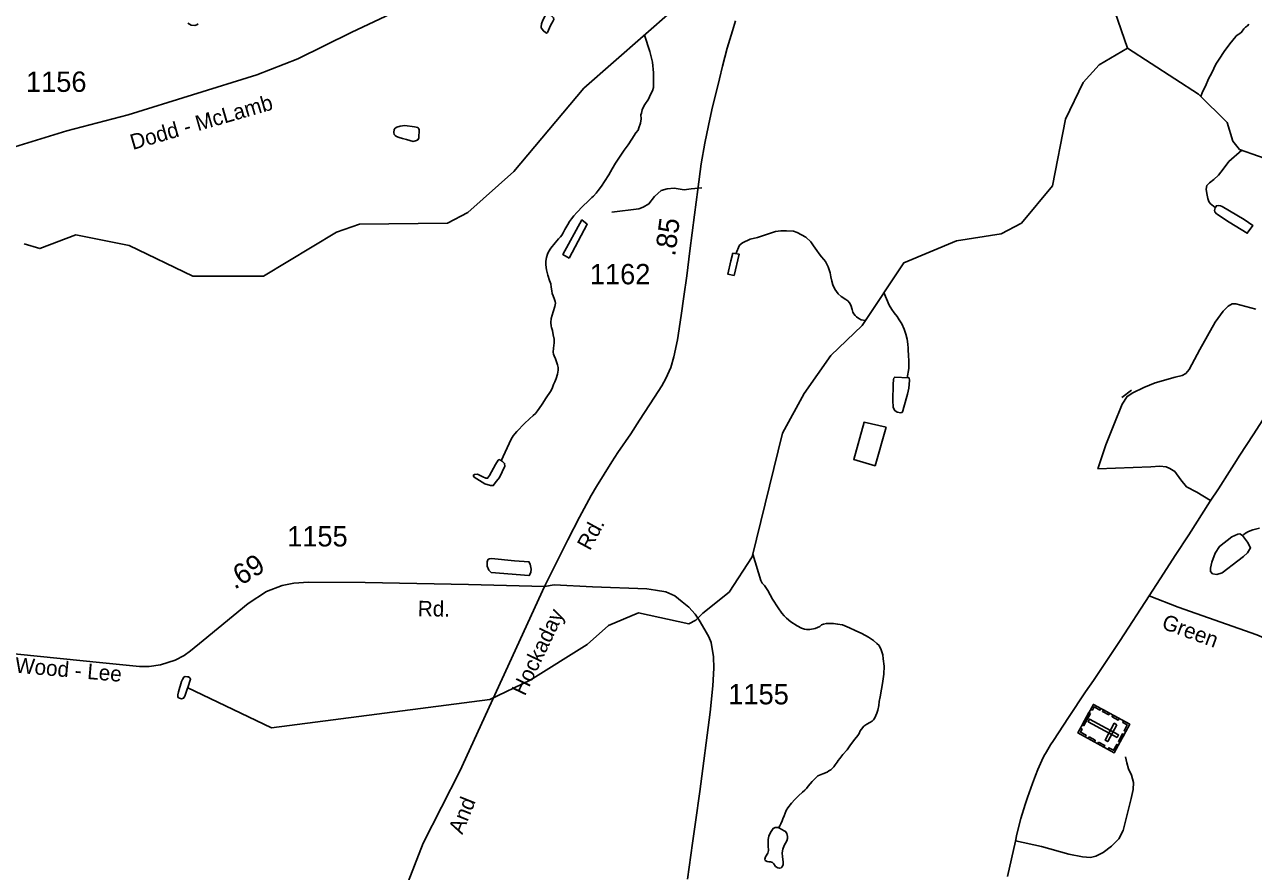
# Model space of a CAD drawing. Extents: x 2082433 to 2279600, y 546599 to 755198.
# Drawn here: x 2163880 to 2171426, y 593387 to 598585 of the extents above; entities that cross this region are included whole.
import ezdxf

# ---------------------------------------------------------------- set-up
doc = ezdxf.new("R2010")
doc.units = 0
for name, color, linetype in [('Exist Cultural Cemetery CELL', 7, 'Continuous'), ('Exist Hydrographic Creek Single Shore', 7, 'Continuous'), ('Exist Hydrographic Misc Water Feature', 7, 'Continuous'), ('Exist Hydrographic Pond Under 1500 Sq Ft', 7, 'Continuous'), ('Exist Road Non-System Type 51', 7, 'Continuous'), ('Exist Road Primary NC Attributed', 7, 'Continuous'), ('Exist Road Secondary Mileage Hundredths English Label', 7, 'Continuous'), ('Exist Road Secondary Type 51 Attributed', 7, 'Continuous'), ('Exist Road Secondary Type 51 Label', 7, 'Continuous'), ('Exist Road Secondary Type 51 Number Label', 7, 'Continuous')]:
    doc.layers.add(name, color=color, linetype=linetype)

msp = doc.modelspace()

# ---------------------------------------------------------------- linework, layer by layer
at = {"layer": 'Exist Cultural Cemetery CELL'}
for points in [[(2170666.9, 594290.5), (2170571.8, 594115.6), (2170348.1, 594237.2), (2170443.2, 594412.1)], [(2170427.5, 594383.1), (2170437.6, 594377.6), (2170448.1, 594396.9), (2170483.6, 594377.6), (2170488.9, 594387.4), (2170443.3, 594412.2)], [(2170425.9, 594356.2), (2170385.3, 594281.6), (2170375.3, 594287.1), (2170415.8, 594361.6)], [(2170504.7, 594378.8), (2170542.7, 594358.1), (2170537.3, 594348.1), (2170499.2, 594368.7)], [(2170563.7, 594346.6), (2170601.8, 594325.9), (2170596.3, 594315.9), (2170558.3, 594336.6)], [(2170363.9, 594266.3), (2170374, 594260.9), (2170363.5, 594241.5), (2170399, 594222.2), (2170393.7, 594212.4), (2170348.1, 594237.2)], [(2170589.1, 594208.7), (2170598, 594225.1), (2170419.9, 594322), (2170410.9, 594305.6)], [(2170587.6, 594287.1), (2170571.2, 594296.1), (2170515, 594192.6), (2170531.4, 594183.7)], [(2170628.9, 594311.2), (2170623.4, 594301.2), (2170651.7, 594285.8), (2170632.3, 594250.2), (2170642.1, 594244.9), (2170666.9, 594290.5)], [(2170417, 594212.7), (2170455.1, 594192), (2170449.6, 594182), (2170411.6, 594202.7)], [(2170474.9, 594181.2), (2170513, 594160.5), (2170507.5, 594150.5), (2170469.5, 594171.2)], [(2170631.5, 594225.4), (2170606.7, 594179.9), (2170596.7, 594185.3), (2170621.5, 594230.9)], [(2170533.7, 594136.2), (2170539.1, 594146.2), (2170567.4, 594130.8), (2170586.7, 594166.5), (2170596.5, 594161.1), (2170571.7, 594115.6)]]:
    msp.add_lwpolyline(points, close=True, dxfattribs=at)
at = {"layer": 'Exist Hydrographic Creek Single Shore'}
for points in [[(2170653.7, 598439.6), (2170535.8, 598779.8), (2170500.8, 598997), (2170366.9, 599144.1), (2170266.8, 599195.3), (2169966.8, 599207.9), (2169799.7, 599257.3), (2169406.8, 599465.3), (2169314.7, 599480.3)], [(2163876.8, 597239.5), (2163973.4, 597209.6), (2164195.5, 597294.2), (2164521.6, 597228.6), (2164913.6, 597040.3), (2165346.7, 597041.4), (2165795.6, 597311.1), (2165936.6, 597360.7), (2166477.6, 597366.1), (2166602.7, 597432.5), (2166884.6, 597682.7), (2167314.6, 598195.5), (2167861.7, 598673.2)], [(2171398.8, 598588.2), (2171388.8, 598578), (2171378.5, 598568.2), (2171366.6, 598558.3), (2171353.1, 598538), (2171342.9, 598529.8), (2171337.1, 598525.8), (2171319.3, 598515.9), (2171317.2, 598511.8), (2171281.5, 598467.7), (2171245.9, 598419.6), (2171216.1, 598373.4), (2171196.2, 598341.1), (2171170.6, 598289), (2171150.9, 598253), (2171131, 598207), (2171113.4, 598172.8), (2171103.9, 598143.6)], [(2166807.4, 595907.9), (2166855.1, 596013.6), (2166868.6, 596039.5), (2166880.9, 596061.6), (2166890.6, 596073.5), (2166902.7, 596087.5), (2166950.2, 596135.9), (2166980, 596164.2), (2167004.2, 596186.1), (2167017.5, 596198.3), (2167029.6, 596214.3), (2167040, 596228.6), (2167057.7, 596254.7), (2167083.3, 596294.6), (2167108.9, 596332.9), (2167119, 596350.8), (2167129, 596374.9), (2167136.6, 596392.8), (2167144.4, 596413.1), (2167152.4, 596439), (2167156.5, 596463.2), (2167156.5, 596481), (2167152.4, 596497.1), (2167146.1, 596515.1), (2167140.1, 596533), (2167131.5, 596550.9), (2167127.6, 596562.8), (2167125.8, 596574.9), (2167127.6, 596598.9), (2167131.3, 596630.8), (2167133.1, 596654.9), (2167126.8, 596680.6), (2167121, 596706.6), (2167116.7, 596724.7), (2167114.7, 596734.7), (2167112.6, 596756.5), (2167114.7, 596780.6), (2167126.2, 596822.6), (2167135.8, 596854.8), (2167140.1, 596874.9), (2167137.8, 596884.9), (2167133.7, 596898.5), (2167125.5, 596920.9), (2167119.8, 596934.7), (2167117.3, 596950.5), (2167113.4, 596972.6), (2167111.2, 596994.4), (2167107.3, 597004.7), (2167103.4, 597014.6), (2167092.9, 597046.2), (2167084.5, 597080.3), (2167080.6, 597110.5), (2167080.6, 597132.4), (2167084.5, 597156.2), (2167090.5, 597176.4), (2167098.3, 597190.6), (2167112.2, 597212.4), (2167137.8, 597244.6), (2167159.8, 597268.9), (2167171.9, 597282.9), (2167179.5, 597292.7), (2167187.5, 597306.9), (2167197.5, 597326.9), (2167215.4, 597357), (2167227, 597377.2), (2167238.7, 597393.3), (2167253.3, 597411.3), (2167270.5, 597431.4), (2167308.5, 597469.5), (2167340, 597501.6), (2167364.2, 597523.9), (2167374.5, 597531.7), (2167390.3, 597550), (2167402, 597566.1), (2167422.1, 597592.3), (2167441.7, 597622.1), (2167467.6, 597662.4), (2167489.3, 597700.5), (2167509, 597734.4), (2167532.8, 597770.6), (2167562.3, 597814.7), (2167586.3, 597846.8), (2167608.2, 597880.8), (2167634.1, 597921.1), (2167647.8, 597937.3), (2167651.7, 597951.3), (2167661.6, 597979.4), (2167665.4, 598007.2), (2167665, 598031.2), (2167669.3, 598041.5), (2167673, 598061.2), (2167681.2, 598079.5), (2167689, 598095.3), (2167711, 598127.7), (2167724.5, 598155.6), (2167736.6, 598177.7), (2167742.5, 598199.6), (2167741.3, 598288.4), (2167735, 598354.1), (2167720.1, 598419.9), (2167686.6, 598520.3)], [(2164878.5, 594515.1), (2165395.7, 594268.5), (2166736.5, 594441.5), (2166985.7, 594561.1), (2167334.7, 594780.3), (2167466.8, 594895.8), (2167649.7, 594974.1), (2167958.9, 594907.3), (2168001.8, 594929.1), (2168044.7, 594972), (2168206.6, 595100.5), (2168347.7, 595317.5), (2168534.7, 596078), (2168666.7, 596321.4), (2168831.8, 596554.2), (2169022.7, 596737.3), (2169278.6, 597122.5), (2169602.8, 597257), (2169876.8, 597300.6), (2170001.7, 597367), (2170191.7, 597596), (2170272.7, 598004.4), (2170380.8, 598228.6), (2170479.8, 598338.1), (2170653.7, 598439.6)], [(2175507, 594716.6), (2174820.9, 595137.2), (2174527.8, 595412.2), (2174367.9, 595684.4), (2173765.8, 596208.3), (2173547.9, 596320.9), (2173413.8, 596445), (2173328.9, 596847), (2173244.8, 596953.6), (2172977.8, 597119.8), (2172795.8, 597137.4), (2172340, 597266), (2172135.7, 597310.4), (2171958.9, 597471.7), (2171748, 597551.5), (2171573.8, 597735.4), (2171340.9, 597818.8), (2171298.8, 597868.8), (2171264.8, 597984.3), (2171088.9, 598158.5), (2170653.7, 598439.6)], [(2171191.8, 597461.2), (2171161, 597486.9), (2171152.3, 597499), (2171145.3, 597517.3), (2171140.9, 597547.8), (2171136.6, 597574.7), (2171140.9, 597596.5), (2171156, 597613.1), (2171182.5, 597633.5), (2171212.2, 597661.4), (2171239.9, 597697.8), (2171275.6, 597743.9), (2171355.7, 597813.4)], [(2168248.4, 597178.8), (2168270, 597230.6), (2168289, 597245.4), (2168335.7, 597268.7), (2168380.3, 597277.2), (2168491, 597314.3), (2168523.2, 597318.4), (2168558.9, 597318.6), (2168601.1, 597316.7), (2168625.3, 597309), (2168650.9, 597295), (2168676.8, 597279.3), (2168707.5, 597251.6), (2168725.6, 597227.7), (2168745.3, 597197.6), (2168759.8, 597178), (2168774, 597160), (2168787.9, 597142.1), (2168797.7, 597130), (2168814.1, 597098), (2168826.5, 597062), (2168830.6, 597036.3), (2168836.5, 597010.2), (2168843.1, 596988.2), (2168856.6, 596960.5), (2168877.1, 596932.7), (2168894.9, 596916.7), (2168923.4, 596896.9), (2168935.3, 596889), (2168945.2, 596877), (2168953.6, 596863.2), (2168961.6, 596835.2), (2168965.3, 596819.2), (2168971.8, 596809.3), (2168979.8, 596799.2), (2168987.8, 596791.1), (2169003.6, 596781.4), (2169017.6, 596773.6), (2169043.6, 596768.7)], [(2169300.3, 596416.4), (2169309.4, 596473.2), (2169309.6, 596484.9), (2169309.6, 596525.1), (2169307.1, 596549), (2169307.1, 596561.2), (2169306.5, 596581.1), (2169306.5, 596599.3), (2169304.6, 596623.2), (2169300.5, 596653), (2169292.3, 596685.1), (2169282.1, 596715), (2169267.7, 596748.8), (2169251.7, 596772.7), (2169237.6, 596792.7), (2169219.5, 596816.5), (2169205.4, 596836.5), (2169189.4, 596862.4), (2169157.4, 596940)], [(2171358.8, 595449), (2171362.5, 595451.2), (2171366.6, 595455.1), (2171378.5, 595463.4), (2171396.4, 595473.2), (2171422.4, 595483.6), (2171464.4, 595493.8)], [(2168510.5, 593654.9), (2168517.6, 593665.7), (2168523.6, 593679.8), (2168533.2, 593697.8), (2168537.3, 593709.8), (2168545.1, 593728.1), (2168551.1, 593743.7), (2168556.8, 593759.9), (2168567.1, 593777.8), (2168588.8, 593806.2), (2168610.7, 593828), (2168632.7, 593850.3), (2168656.5, 593872.6), (2168672.3, 593886.5), (2168682.5, 593896.7), (2168692.3, 593910.5), (2168704, 593924.6), (2168715.7, 593938.6), (2168736.2, 593958.7), (2168751.8, 593973), (2168781.8, 593985.1), (2168807.8, 593995.3), (2168819.7, 594003.3), (2168831.6, 594011.2), (2168849.6, 594029.6), (2168857.4, 594041.4), (2168869.1, 594057.4), (2168877.1, 594067.6), (2168887.4, 594079.8), (2168904.8, 594104), (2168930.8, 594134.1), (2168952.8, 594164), (2168978.8, 594198.2), (2168996, 594220.3), (2169004.4, 594234.1), (2169012.2, 594250.4), (2169020.2, 594260.5), (2169033.8, 594278.3), (2169052, 594290.6), (2169071.5, 594300.6), (2169085.6, 594308.6), (2169093.8, 594316.7), (2169101.8, 594328.9), (2169107.6, 594343), (2169113.5, 594358.7), (2169119.5, 594376.9), (2169125, 594404.8), (2169126.9, 594428.9), (2169133.2, 594458.8), (2169142.8, 594504.7), (2169148.6, 594541.2), (2169156.2, 594596.8), (2169157.6, 594646.9), (2169153.5, 594690.9), (2169149.8, 594717), (2169139.6, 594747), (2169127.3, 594772.7), (2169112.9, 594786.6), (2169093, 594804.7), (2169063.1, 594824.2), (2169020.8, 594848), (2168980.9, 594865.8), (2168946.4, 594881.6), (2168902.7, 594899.5), (2168872.6, 594905.3), (2168846.5, 594909.3), (2168824.8, 594908.9), (2168804.3, 594909.1), (2168786.7, 594904.9), (2168774.6, 594900.6), (2168762.7, 594890.7), (2168734.8, 594878.7), (2168702.6, 594872.2), (2168680.9, 594872.2), (2168669, 594874), (2168650.7, 594880), (2168624.5, 594893.7), (2168584.7, 594919.6), (2168558.7, 594941.4), (2168544.3, 594955.3), (2168530.4, 594971.2), (2168508, 595005.4), (2168473.6, 595058.9), (2168443.6, 595110.9), (2168431.7, 595128.9), (2168423.3, 595142.7), (2168409.2, 595156.6), (2168401.2, 595172.4), (2168351.6, 595333.3)]]:
    msp.add_lwpolyline(points, dxfattribs=at)
at = {"layer": 'Exist Hydrographic Misc Water Feature'}
for points in [[(2164945.2, 598589.9), (2164937.4, 598583.8), (2164925.1, 598579.5), (2164903.4, 598581.6), (2164882.9, 598593.2)], [(2164878.4, 594504.8), (2164882.1, 594516.8), (2164899.7, 594566.9), (2164895.6, 594574.8), (2164887.6, 594580.9), (2164879.6, 594580.9), (2164865.9, 594582.6), (2164857.5, 594578.6), (2164850.1, 594564.7), (2164843.9, 594552.6), (2164826.3, 594488.4), (2164820.4, 594470.6), (2164820.6, 594458.4), (2164826.3, 594452.7), (2164844.5, 594446.7), (2164856.6, 594450.6), (2164864.6, 594462.7), (2164878.4, 594504.8)]]:
    msp.add_lwpolyline(points, dxfattribs=at)
at = {"layer": 'Exist Hydrographic Pond Under 1500 Sq Ft'}
for points in [[(2167110.4, 598578.8), (2167090.5, 598536.4), (2167084.3, 598532.5), (2167078.8, 598536.6), (2167066.3, 598546.6), (2167052.3, 598564.5), (2167052.3, 598572.2), (2167054.2, 598590.6), (2167062, 598612.5), (2167080, 598646.3), (2167086, 598648.6), (2167097.7, 598648.5), (2167113.9, 598640.7), (2167128.2, 598626.8), (2167129.9, 598616.8), (2167126, 598608.9), (2167110.4, 598578.8)], [(2166224.8, 597879), (2166266.6, 597867.4), (2166286.7, 597873.7), (2166296.7, 597879.5), (2166300.4, 597889.5), (2166304.1, 597939.6), (2166302.1, 597945.6), (2166294.1, 597953.7), (2166274.4, 597957.5), (2166216.1, 597965.1), (2166186.2, 597961.1), (2166166.3, 597954.7), (2166156.5, 597948.9), (2166150.5, 597940.9), (2166148.3, 597923), (2166150.5, 597910.9), (2166156.3, 597904.8), (2166164.5, 597897.1), (2166180.5, 597891), (2166200.8, 597885.1), (2166224.8, 597879)], [(2171211.7, 597474.7), (2171223.6, 597472.9), (2171233.7, 597468.9), (2171370.2, 597387.9), (2171422.1, 597352), (2171388.1, 597304.1), (2171278.2, 597371.4), (2171200, 597422.9), (2171189.8, 597434.6), (2171187.5, 597444.7), (2171191.4, 597460.7), (2171199.4, 597472.9), (2171211.7, 597474.7)], [(2167224.8, 597151.2), (2167186.2, 597172.8), (2167302.9, 597385.6), (2167335.1, 597359.6), (2167224.8, 597151.2)], [(2168228.9, 597182.6), (2168268.9, 597174.9), (2168237.3, 597045), (2168199.6, 597052.3), (2168216.6, 597134.5), (2168228.9, 597182.6)], [(2169307.2, 596415.9), (2169223.5, 596421.6), (2169217.6, 596413.6), (2169215.7, 596407.4), (2169213.7, 596375.7), (2169212.2, 596277.4), (2169214.5, 596237.6), (2169220.4, 596221.7), (2169224.5, 596215.5), (2169238.5, 596205.7), (2169260.4, 596201.9), (2169268.4, 596204), (2169272.7, 596213.9), (2169278.5, 596235.7), (2169302, 596316.1), (2169310, 596354.2), (2169313.3, 596399.9), (2169311.5, 596416), (2169307.2, 596415.9)], [(2166889, 595292.8), (2166977, 595287.2), (2166985.4, 595273.4), (2166991.5, 595241.3), (2166989.3, 595223.3), (2166983.5, 595209.2), (2166981.7, 595205.4), (2166975.8, 595203.1), (2166745.5, 595222), (2166731.7, 595235.9), (2166721.7, 595259.7), (2166721.3, 595287.8), (2166725.4, 595299.7), (2166733.2, 595305.8), (2166747.5, 595307.7), (2166889, 595292.8)], [(2168545.1, 593636.8), (2168552.9, 593632.8), (2168561.3, 593619), (2168565.6, 593600.9), (2168565.2, 593588.8), (2168561.1, 593574.8), (2168545.5, 593546.7), (2168535.4, 593522.7), (2168531.8, 593500.6), (2168533.8, 593476.7), (2168538.3, 593444.8), (2168538.3, 593427), (2168530.3, 593412.7), (2168526.2, 593408.9), (2168514.5, 593406.6), (2168506.3, 593408.7), (2168492.2, 593416.5), (2168480.1, 593432.5), (2168471.9, 593442.3), (2168460.2, 593446.5), (2168450.1, 593446.4), (2168440.1, 593448.3), (2168428, 593454.2), (2168426.4, 593462.1), (2168430, 593476.2), (2168443.8, 593498.4), (2168447.7, 593516.1), (2168445.6, 593544.4), (2168445.4, 593582.1), (2168451.4, 593602.3), (2168461, 593626.4), (2168476.8, 593650.4), (2168488.9, 593656.2), (2168506.7, 593656.4), (2168516.8, 593652.5), (2168545.1, 593636.8)]]:
    msp.add_lwpolyline(points, dxfattribs=at)
for points in [[(2169171, 596114.8), (2169035, 596143.9), (2168971.9, 595915.9), (2169103, 595877.1)], [(2166815.9, 595903), (2166803.2, 595910.4), (2166792.6, 595914.7), (2166788.3, 595911.5), (2166771.4, 595884), (2166735.3, 595816.2), (2166723.7, 595800.4), (2166712, 595801.4), (2166694, 595808.8), (2166662.2, 595824.7), (2166643.1, 595822.6), (2166635.7, 595816.2), (2166641, 595807.8), (2166705.7, 595766.5), (2166740.6, 595754.8), (2166757.6, 595754.8), (2166778.8, 595782.4), (2166795.7, 595804.6), (2166829.6, 595873.4), (2166827.5, 595891.4)], [(2171358.8, 595449), (2171343.5, 595459.1), (2171330, 595457.4), (2171293, 595440.6), (2171217.2, 595381.7), (2171190.2, 595341.3), (2171170, 595285.8), (2171161.6, 595248.7), (2171163.3, 595228.5), (2171175.1, 595213.4), (2171202, 595210), (2171234, 595220.1), (2171330, 595294.2), (2171365.4, 595319.4), (2171390.7, 595343), (2171402.5, 595363.2), (2171409.2, 595373.3), (2171390.7, 595408.6)]]:
    msp.add_lwpolyline(points, close=True, dxfattribs=at)
at = {"layer": 'Exist Road Non-System Type 51'}
msp.add_line((2170617.8, 596296.8), (2170677.5, 596341), dxfattribs=at)
for points in [[(2168039.1, 597583.1), (2167973.6, 597577.1), (2167929.9, 597571.2), (2167868.4, 597581.1), (2167826.7, 597577.1), (2167789, 597567.2), (2167749.3, 597529.5), (2167713.5, 597483.8), (2167677.8, 597463.9), (2167652, 597454), (2167487.2, 597434.2)], [(2171441.7, 596838.1), (2171379.2, 596854.2), (2171318.6, 596870.3), (2171295.4, 596870.3), (2171270.4, 596856), (2171240.1, 596825.7), (2171191.9, 596757.9), (2171096.5, 596590.1), (2171032.2, 596468.8), (2171010.8, 596443.8), (2170987.6, 596431.3), (2170946.6, 596420.6), (2170823.5, 596385), (2170753.9, 596358.2), (2170686.1, 596324.3), (2170650.4, 596302.9), (2170619.2, 596254.7), (2170569.2, 596128), (2170519.3, 596004.9), (2170470.2, 595858.6)], [(2170470.2, 595858.6), (2170796.7, 595869.3), (2170852, 595874.7), (2170889.5, 595869.3), (2170912.7, 595860.4), (2170943, 595842.6), (2170980.5, 595790.8), (2171014.4, 595748), (2171077.7, 595714.1), (2171163.5, 595663.2)], [(2169964.9, 593574.6), (2170125.1, 593539.2), (2170292.8, 593492.8), (2170376.6, 593476.8), (2170424.8, 593473.2), (2170458.7, 593480.3), (2170503.3, 593503.5), (2170555, 593541), (2170599.6, 593587.4), (2170626.4, 593637.3), (2170651.4, 593735.5), (2170676.4, 593835.4), (2170688, 593888.9), (2170689.7, 593931.7), (2170677.3, 593978.1), (2170659.4, 594017.4), (2170648.7, 594053.1), (2170641.6, 594090.5)]]:
    msp.add_lwpolyline(points, dxfattribs=at)
at = {"layer": 'Exist Road Primary NC Attributed'}
for points in [[(2170785.7, 595078.2), (2170875.1, 595217.9), (2170945.7, 595326.6), (2171028.6, 595453.3), (2171160.9, 595659.2), (2171211, 595735.9), (2171278.3, 595840.8), (2171308.2, 595887.5), (2171343.7, 595942.4), (2171423.6, 596066.2), (2171484.7, 596159.3)], [(2169916.5, 593356.1), (2169964.4, 593572.5), (2169974.1, 593616.1), (2169997.3, 593710.8), (2170025, 593798.6), (2170039.5, 593839.7), (2170068.7, 593925.5), (2170088.1, 593976.3), (2170102.7, 594012.7), (2170126.5, 594067.4), (2170140.1, 594094.8), (2170155.5, 594121.2), (2170180.3, 594163.2), (2170197.9, 594190.7), (2170289.7, 594330.9), (2170395.9, 594488.6), (2170443.7, 594558.9), (2170537.4, 594700.4), (2170607.7, 594805.2), (2170785.7, 595078.2)]]:
    msp.add_lwpolyline(points, dxfattribs=at)
at = {"layer": 'Exist Road Secondary Type 51 Attributed'}
for points in [[(2163427, 597694.4), (2163490.3, 597725.2), (2163659.4, 597786.3), (2164139.1, 597933.7), (2164515.4, 598031.3), (2165306.6, 598276.3), (2165557.4, 598373.9), (2165885.9, 598537.2), (2166663.2, 598905.7), (2166868.2, 598995.4), (2167089.2, 599049.1), (2167621.6, 599174.6), (2167896.3, 599228.4), (2168023.7, 599240.3), (2168254.6, 599246.3), (2168502.5, 599248.3), (2168612.9, 599233.8)], [(2168245, 598607.2), (2168227.5, 598546), (2168195.1, 598440), (2168166.3, 598329.7), (2168147.6, 598251), (2168101, 598060.8), (2168080.9, 597966.5), (2168057.7, 597856.2), (2168035.7, 597729.6), (2168013.7, 597572.9), (2167994.4, 597417.4), (2167966, 597196.8), (2167946.7, 597043.7), (2167929.3, 596915.9), (2167913, 596798.6), (2167889.2, 596650.5), (2167866.4, 596546), (2167848.5, 596480.2), (2167818.7, 596413.1), (2167792.9, 596367.9), (2167749.1, 596297.8), (2167656.1, 596156.3), (2167602, 596073.7), (2167523.3, 595958.4), (2167485.8, 595901.5), (2167392.9, 595750.6), (2167358.6, 595694.1), (2167287.7, 595560.9), (2167216.2, 595421.3), (2167072.8, 595136.5)], [(2167072.8, 595136.5), (2166606.9, 595147.2), (2165971.9, 595161.1), (2165622.6, 595163.1), (2165534.4, 595156.8), (2165461, 595142.9), (2165365.7, 595105.2), (2165253.5, 595031.7), (2164977.5, 594803.4), (2164898.1, 594739.9), (2164860.4, 594712.1), (2164804.8, 594684.3), (2164715.4, 594654.5), (2164644.3, 594644.8), (2164586.5, 594645.2), (2164361, 594666.4), (2163836.1, 594720.9), (2163598.9, 594745.4)], [(2167072.8, 595136.5), (2166553.2, 594002.9), (2166327.3, 593560.7), (2166047.6, 592837.6), (2165894.3, 592467.2), (2165724.1, 591979.2), (2165668.4, 591778), (2165630.6, 591590.8), (2165613.6, 591303.9), (2165562.4, 590926.5)], [(2167950, 593338.4), (2167981.6, 593559.7), (2168001, 593689.9), (2168026.4, 593876.9), (2168091.1, 594364.1), (2168105.9, 594526.2), (2168112.1, 594634.5), (2168110.9, 594704.7), (2168096.1, 594792), (2168081.3, 594826.3), (2168057.9, 594869.1), (2168023.6, 594929.1), (2167997.1, 594965), (2167958.9, 595007.9), (2167918.4, 595042.2), (2167873.2, 595078.8), (2167817, 595102.1), (2167754, 595113.9), (2167700.2, 595121.7), (2167367.3, 595133.2), (2167131.8, 595145.8), (2167072.8, 595136.5)], [(2170785.7, 595078.2), (2170963, 595009.6), (2171447.7, 594840), (2171594, 594774.9), (2171716.5, 594715), (2171917.2, 594581.2), (2172275.9, 594342.1), (2172454.4, 594209.9), (2172532.9, 594162.7), (2172587.9, 594131.2), (2172705, 594099.4), (2172876.2, 594081.6), (2173157.6, 594060.5), (2173361.5, 594042.4)]]:
    msp.add_lwpolyline(points, dxfattribs=at)

# ---------------------------------------------------------------- texts
at = {"layer": 'Exist Road Secondary Mileage Hundredths English Label'}
for s, rotation, p in [('.85', 82.69869, (2167874.7, 597159.2)), ('.69', 31.80343, (2165169.9, 595114.6))]:
    msp.add_text(s, height=125, rotation=rotation, dxfattribs=at).set_placement(p)
at = {"layer": 'Exist Road Secondary Type 51 Label'}
for s, rotation, p in [('Dodd - McLamb', 16.09168, (2164544.4, 597815.1)), ('Rd.', 61.45929, (2167351.2, 595351.3)), ('Rd.', 359.42403, (2166294.4, 594953.1)), ('Hockaday', 64.47772, (2166952.1, 594459.3)), ('Green', 339.83103, (2170856.8, 594879.8)), ('Wood - Lee', 355.01567, (2163818.9, 594607.2)), ('And', 68.08921, (2166567.7, 593609.5))]:
    msp.add_text(s, height=95, rotation=rotation, dxfattribs=at).set_placement(p)
at = {"layer": 'Exist Road Secondary Type 51 Number Label'}
for s, p in [('1156', (2163888.6, 598171.9)), ('1162', (2167351.3, 596990.7)), ('1155', (2165492.4, 595381.5)), ('1155', (2168201.3, 594412.3))]:
    msp.add_text(s, height=125, dxfattribs=at).set_placement(p)

doc.saveas('drawing.dxf')
